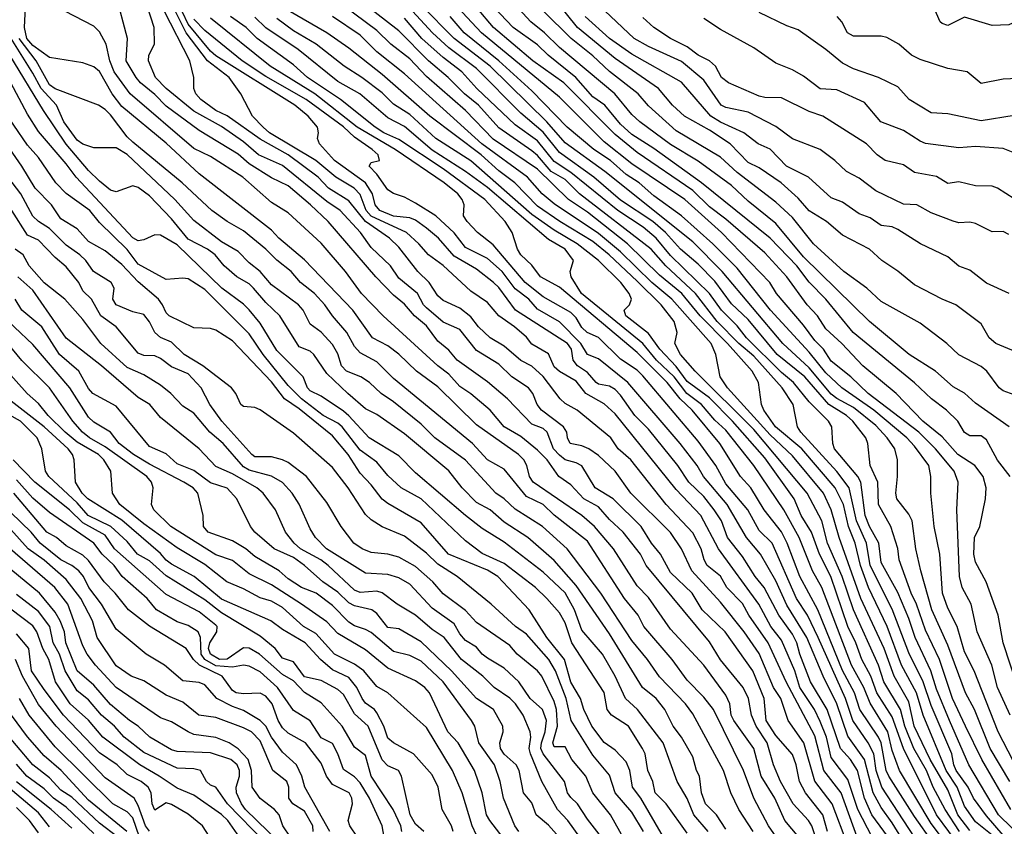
# Model space of a CAD drawing. Header units: metres. Extents: x -51132 to -49532, y -231222 to -229437.
# Tile 436 of 656: x -50240 to -50151, y -230591 to -230518. Entities that reach past the tile are written whole.
import ezdxf

# ---------------------------------------------------------------- set-up
doc = ezdxf.new("R2010")
doc.units = ezdxf.units.M
for name, color, linetype in [('CONTOUR_HALF', 8, 'Continuous'), ('CONTOUR_INDEX', 1, 'Continuous'), ('CONTOUR_INTER', 3, 'Continuous')]:
    doc.layers.add(name, color=color, linetype=linetype)

msp = doc.modelspace()

# ---------------------------------------------------------------- linework, layer by layer
at = {"layer": 'CONTOUR_HALF'}
for points, elevation in [([(-50152.58, -230591.587), (-50154.08, -230590.376), (-50155.08, -230588.976), (-50155.741, -230587.259), (-50156.716, -230585.759), (-50158.799, -230580.759), (-50159.403, -230578.759), (-50160.739, -230576.259), (-50162.043, -230572.759), (-50163.723, -230569.259), (-50164.447, -230567.259), (-50164.929, -230565.259), (-50165.516, -230563.759), (-50165.992, -230561.759), (-50166.719, -230560.259), (-50169.748, -230556.759), (-50172.112, -230554.759), (-50173.169, -230553.259), (-50173.381, -230552.759), (-50173.652, -230550.759), (-50174.233, -230549.759), (-50176.442, -230547.259), (-50178.92, -230544.759), (-50180.569, -230542.759), (-50182.58, -230541.1), (-50185.471, -230538.259), (-50189.08, -230535.43), (-50190.782, -230534.259), (-50193.58, -230531.543), (-50197.58, -230528.827), (-50200.066, -230526.259), (-50203.58, -230523.193), (-50205.08, -230521.593), (-50206.8, -230520.259), (-50208.08, -230519.041), (-50213.08, -230515.266)], 66.5), ([(-50170.012, -230591.759), (-50171.271, -230590.259), (-50172.167, -230588.259), (-50173.396, -230586.259), (-50174.054, -230583.759), (-50175.874, -230581.259), (-50176.117, -230580.759), (-50176.238, -230579.759), (-50176.58, -230578.969), (-50178.58, -230576.268), (-50181.58, -230573.018), (-50183.58, -230570.147), (-50184.58, -230569.121), (-50186.739, -230565.759), (-50188.447, -230563.759), (-50189.58, -230562.76), (-50193.984, -230559.759), (-50194.298, -230559.259), (-50194.534, -230558.259), (-50194.797, -230557.759), (-50195.298, -230557.259), (-50199.08, -230554.583), (-50202.58, -230551.163), (-50204.497, -230549.759), (-50206.08, -230548.217), (-50207.08, -230547.472), (-50208.461, -230546.759), (-50210.242, -230544.259), (-50214.58, -230539.718), (-50216.913, -230537.759), (-50217.58, -230537.025), (-50224.08, -230531.955), (-50227.08, -230529.202), (-50231.08, -230525.882), (-50231.948, -230524.759), (-50233.08, -230522.739), (-50233.58, -230522.306), (-50234.58, -230521.951), (-50237.58, -230521.468), (-50239.08, -230520.39), (-50239.62, -230519.759), (-50239.845, -230518.759), (-50239.72, -230516.259)], 59.5), ([(-50167.418, -230591.259), (-50167.856, -230589.759), (-50169.413, -230587.759), (-50169.941, -230586.759), (-50170.237, -230585.259), (-50170.58, -230584.314), (-50172.08, -230582.603), (-50172.944, -230581.259), (-50173.125, -230579.259), (-50174.17, -230576.759), (-50176.665, -230573.259), (-50178.714, -230571.259), (-50179.644, -230569.759), (-50181.58, -230567.9), (-50182.486, -230566.259), (-50183.291, -230565.259), (-50184.216, -230563.759), (-50186.755, -230561.259), (-50188.377, -230560.259), (-50189.58, -230558.284), (-50190.08, -230558.014), (-50191.08, -230557.746), (-50191.58, -230557.329), (-50192.124, -230556.759), (-50192.7, -230555.259), (-50193.08, -230554.926), (-50194.08, -230554.545), (-50196.285, -230552.259), (-50198.08, -230550.713), (-50200.827, -230548.759), (-50201.58, -230547.843), (-50202.58, -230547.045), (-50203.58, -230545.671), (-50204.658, -230544.759), (-50205.58, -230543.717), (-50206.58, -230542.891), (-50208.165, -230541.259), (-50212.458, -230536.259), (-50214.037, -230534.759), (-50216.08, -230533.029), (-50217.58, -230532.309), (-50219.58, -230531.06), (-50220.58, -230530.176), (-50224.08, -230528.039), (-50227.08, -230525.872), (-50228.08, -230524.812), (-50229.396, -230523.759), (-50229.762, -230523.259), (-50230.668, -230521.759), (-50230.548, -230519.759), (-50231.616, -230515.759)], 60.5), ([(-50161.58, -230592.244), (-50163.422, -230589.759), (-50164.092, -230588.259), (-50164.723, -230585.759), (-50165.341, -230584.759), (-50166.257, -230583.759), (-50167.46, -230580.259), (-50168.95, -230577.759), (-50169.912, -230575.259), (-50170.177, -230574.259), (-50170.58, -230573.45), (-50171.827, -230571.759), (-50173.145, -230569.259), (-50173.953, -230568.259), (-50175.08, -230566.45), (-50176.43, -230564.759), (-50176.99, -230563.259), (-50177.633, -230562.259), (-50178.58, -230561.061), (-50179.916, -230559.759), (-50180.914, -230558.259), (-50183.58, -230554.986), (-50184.794, -230553.759), (-50186.08, -230551.909), (-50186.58, -230551.405), (-50187.08, -230551.109), (-50188.08, -230550.921), (-50188.3, -230550.759), (-50189.08, -230549.871), (-50189.966, -230549.259), (-50190.373, -230548.759), (-50190.506, -230547.759), (-50190.866, -230547.259), (-50195.572, -230544.259), (-50197.08, -230542.215), (-50197.544, -230541.759), (-50199.08, -230540.562), (-50201.08, -230539.39), (-50202.514, -230537.759), (-50203.58, -230536.845), (-50204.58, -230536.141), (-50205.08, -230535.93), (-50206.58, -230535.786), (-50207.794, -230535.259), (-50208.22, -230534.759), (-50208.451, -230533.759), (-50209.08, -230532.761), (-50211.889, -230530.759), (-50213.241, -230529.259), (-50213.433, -230528.759), (-50213.323, -230528.259), (-50213.407, -230527.759), (-50214.251, -230526.759), (-50215.461, -230525.759), (-50222.58, -230521.322), (-50223.08, -230520.887), (-50225.08, -230518.476), (-50226.118, -230516.259)], 62.5), ([(-50150.951, -230580.759), (-50152.084, -230578.259), (-50152.607, -230576.259), (-50153.939, -230573.259), (-50154.474, -230570.759), (-50155.287, -230569.259), (-50155.518, -230568.259), (-50155.769, -230562.259), (-50155.652, -230559.759), (-50155.989, -230558.759), (-50157.697, -230556.759), (-50159.201, -230555.259), (-50163.752, -230551.759), (-50165.319, -230550.259), (-50167.08, -230548.855), (-50167.793, -230547.759), (-50168.58, -230546.984), (-50169.58, -230545.611), (-50172.019, -230542.759), (-50172.613, -230541.759), (-50176.979, -230537.259), (-50180.293, -230534.259), (-50185.08, -230531.052), (-50187.58, -230529.08), (-50191.58, -230525.056), (-50198.63, -230519.259), (-50202.08, -230515.508)], 69.5), ([(-50150.957, -230559.259), (-50152.08, -230557.764), (-50153.08, -230555.951), (-50153.58, -230555.579), (-50154.58, -230555.579), (-50155.08, -230555.285), (-50155.658, -230554.259), (-50156.679, -230553.259), (-50158.041, -230552.259), (-50159.58, -230550.796), (-50165.105, -230546.259), (-50167.58, -230543.245), (-50169.08, -230541.719), (-50170.184, -230540.259), (-50172.607, -230537.759), (-50178.781, -230532.759), (-50183.08, -230529.676), (-50185.08, -230528.421), (-50186.08, -230527.471), (-50187.503, -230525.759), (-50188.58, -230525.007), (-50190.107, -230523.259), (-50192.618, -230521.259), (-50193.58, -230520.314), (-50195.778, -230518.759), (-50198.131, -230516.259)], 70.5), ([(-50150.991, -230586.759), (-50152.756, -230583.759), (-50154.173, -230580.259), (-50154.976, -230578.759), (-50156.58, -230574.443), (-50158.028, -230571.259), (-50159.021, -230567.759), (-50159.447, -230565.759), (-50159.777, -230563.259), (-50160.08, -230562.641), (-50161.172, -230561.259), (-50161.267, -230560.759), (-50161.1, -230559.259), (-50161.097, -230557.759), (-50161.363, -230556.759), (-50162.051, -230555.759), (-50163.08, -230554.665), (-50165.08, -230553.019), (-50166.58, -230552.222), (-50167.08, -230551.828), (-50169.08, -230549.453), (-50171.464, -230547.259), (-50176.922, -230540.759), (-50179.58, -230538.089), (-50187.513, -230531.759), (-50191.08, -230529.174), (-50192.726, -230527.259), (-50197.845, -230522.259), (-50201.107, -230519.759), (-50204.08, -230516.751)], 68.5), ([(-50149.58, -230517.834), (-50151.08, -230518.528), (-50152.58, -230518.589), (-50155.08, -230517.834), (-50156.58, -230518.58), (-50157.08, -230518.419), (-50157.275, -230518.259), (-50157.919, -230516.759)], 75.5), ([(-50164.736, -230591.759), (-50166.201, -230587.759), (-50167.758, -230585.759), (-50168.58, -230582.645), (-50171.143, -230577.759), (-50172.775, -230574.259), (-50174.528, -230571.759), (-50175.08, -230570.705), (-50176.496, -230569.259), (-50177.08, -230568.239), (-50178.291, -230567.259), (-50178.554, -230566.759), (-50178.803, -230565.759), (-50179.58, -230564.32), (-50181.981, -230561.759), (-50185.169, -230557.759), (-50186.298, -230556.759), (-50186.962, -230555.759), (-50190.011, -230553.259), (-50191.08, -230552.653), (-50191.531, -230552.259), (-50193.08, -230550.24), (-50194.08, -230549.311), (-50195.08, -230548.794), (-50196.58, -230547.51), (-50197.845, -230546.759), (-50198.893, -230545.759), (-50199.58, -230544.841), (-50200.58, -230544.073), (-50202.08, -230543.368), (-50202.58, -230542.969), (-50203.363, -230541.759), (-50204.371, -230540.759), (-50206.08, -230538.572), (-50206.94, -230537.759), (-50209.08, -230536.246), (-50210.58, -230534.401), (-50212.441, -230533.259), (-50213.366, -230532.259), (-50216.08, -230530.26), (-50218.58, -230528.846), (-50221.58, -230526.725), (-50222.58, -230526.234), (-50223.95, -230525.259), (-50224.387, -230524.759), (-50224.586, -230524.259), (-50224.566, -230523.259), (-50224.926, -230521.759), (-50227.263, -230517.259)], 61.5), ([(-50159.58, -230591.767), (-50162.518, -230587.259), (-50163.038, -230585.759), (-50163.242, -230584.259), (-50163.771, -230583.259), (-50165.151, -230581.259), (-50165.799, -230579.259), (-50168.268, -230573.759), (-50169.24, -230571.759), (-50170.234, -230570.259), (-50172.402, -230565.259), (-50173.58, -230564.128), (-50174.607, -230562.259), (-50176.58, -230559.918), (-50177.482, -230558.259), (-50179.08, -230556.056), (-50184.08, -230550.181), (-50184.58, -230549.66), (-50186.08, -230548.666), (-50188.08, -230546.71), (-50189.094, -230546.259), (-50189.58, -230545.817), (-50190.08, -230544.944), (-50190.58, -230544.468), (-50193.08, -230543.035), (-50194.679, -230541.759), (-50197.58, -230538.359), (-50198.99, -230537.259), (-50199.935, -230536.259), (-50200.245, -230535.759), (-50200.193, -230534.759), (-50200.363, -230534.259), (-50200.768, -230533.759), (-50202, -230532.759), (-50206.402, -230529.759), (-50209.829, -230527.759), (-50213.674, -230524.759), (-50217.703, -230522.259), (-50223.08, -230517.924)], 63.5), ([(-50156.4, -230592.759), (-50158.08, -230590.547), (-50160.917, -230585.759), (-50161.58, -230583.95), (-50161.985, -230582.259), (-50163.58, -230579.693), (-50164.155, -230578.259), (-50165.252, -230576.259), (-50167.947, -230569.259), (-50168.784, -230567.759), (-50169.971, -230564.759), (-50171.365, -230562.259), (-50174.08, -230558.252), (-50176.58, -230555.069), (-50177.58, -230554.161), (-50178.8, -230552.759), (-50180.105, -230551.759), (-50181.25, -230550.259), (-50182.838, -230548.759), (-50184.08, -230547.252), (-50189.616, -230542.759), (-50190.554, -230541.259), (-50190.639, -230540.759), (-50190.321, -230539.759), (-50191.09, -230538.759), (-50192.58, -230537.875), (-50198.08, -230533.186), (-50200.08, -230531.736), (-50203.08, -230529.813), (-50205.58, -230527.677), (-50207.08, -230526.921), (-50209.601, -230524.759), (-50211.58, -230523.635), (-50215.164, -230520.759), (-50218.08, -230518.792), (-50219.08, -230517.847)], 64.5), ([(-50155.517, -230591.259), (-50156.825, -230589.259), (-50157.88, -230587.259), (-50158.508, -230585.759), (-50159.633, -230583.759), (-50160.464, -230581.759), (-50160.833, -230580.259), (-50162.339, -230577.759), (-50162.818, -230576.259), (-50165.081, -230571.259), (-50166.093, -230568.259), (-50167.436, -230565.259), (-50167.929, -230563.259), (-50169.243, -230560.759), (-50174.08, -230554.996), (-50179.359, -230549.759), (-50180.672, -230548.259), (-50181.203, -230547.259), (-50180.975, -230546.259), (-50181.262, -230545.259), (-50182.431, -230543.759), (-50184.58, -230541.644), (-50187.116, -230539.259), (-50188.58, -230538.068), (-50191.563, -230536.259), (-50193.58, -230534.873), (-50195.611, -230532.759), (-50197.08, -230531.679), (-50198.674, -230530.259), (-50203.303, -230526.759), (-50207.58, -230523.01), (-50210.58, -230520.624), (-50212.58, -230519.236), (-50216.08, -230517.24)], 65.5), ([(-50149.58, -230592.143), (-50152, -230589.759), (-50154.665, -230585.259), (-50156.435, -230581.259), (-50157.58, -230578.412), (-50158.109, -230576.759), (-50159.519, -230573.759), (-50160.08, -230572.045), (-50161.08, -230569.716), (-50162.58, -230567.015), (-50162.802, -230565.259), (-50163.635, -230563.759), (-50164.025, -230562.759), (-50164.407, -230559.759), (-50164.686, -230559.259), (-50166.789, -230556.759), (-50166.953, -230556.259), (-50167.028, -230554.759), (-50167.328, -230554.259), (-50169.08, -230552.505), (-50170.495, -230550.759), (-50171.58, -230549.88), (-50174.731, -230546.759), (-50175.58, -230545.672), (-50176.99, -230544.259), (-50178.067, -230542.759), (-50181.58, -230539.328), (-50182.888, -230537.759), (-50184.05, -230536.759), (-50186.333, -230535.259), (-50190.58, -230531.829), (-50192.08, -230530.836), (-50193.58, -230528.997), (-50195.58, -230527.55), (-50199.036, -230524.259), (-50200.394, -230522.759), (-50202.08, -230521.475), (-50204.008, -230519.759), (-50205.58, -230517.924)], 67.5), ([(-50150.58, -230551.895), (-50151.58, -230551.522), (-50151.949, -230551.259), (-50153.043, -230549.759), (-50153.58, -230549.324), (-50155.58, -230548.274), (-50156.671, -230547.259), (-50159.08, -230545.414), (-50162.58, -230543.479), (-50163.891, -230542.259), (-50165.952, -230540.759), (-50168.69, -230538.259), (-50170.58, -230535.9), (-50172.08, -230534.508), (-50175.58, -230531.852), (-50177.08, -230530.455), (-50181.08, -230528.092), (-50183.58, -230525.819), (-50184.502, -230524.759), (-50187.08, -230522.746), (-50188.58, -230521.32), (-50190.538, -230519.759), (-50193.053, -230517.259)], 71.5), ([(-50151.053, -230542.759), (-50153.08, -230541.831), (-50154.58, -230540.635), (-50155.58, -230540.27), (-50156.58, -230539.449), (-50159.025, -230538.259), (-50161.08, -230536.984), (-50161.58, -230536.733), (-50162.58, -230536.619), (-50163.58, -230535.933), (-50164.58, -230535.576), (-50166.08, -230534.499), (-50167.08, -230534.112), (-50169.128, -230532.259), (-50171.123, -230531.259), (-50172.58, -230529.725), (-50173.669, -230529.259), (-50174.98, -230528.259), (-50177.08, -230527.313), (-50177.948, -230526.759), (-50180.58, -230523.701), (-50185.08, -230521.179), (-50187.074, -230519.759), (-50189.27, -230517.759)], 72.5), ([(-50150.58, -230534.217), (-50152.089, -230533.259), (-50152.58, -230533.082), (-50154.08, -230533.029), (-50155.58, -230532.693), (-50156.58, -230532.819), (-50157.58, -230532.188), (-50159.58, -230531.827), (-50160.58, -230531.162), (-50162.226, -230530.759), (-50162.959, -230530.259), (-50163.901, -230529.259), (-50167.859, -230526.759), (-50169.08, -230526.327), (-50171.58, -230525.112), (-50173.08, -230525.084), (-50173.58, -230524.956), (-50176.338, -230523.759), (-50176.992, -230523.259), (-50177.535, -230522.259), (-50178.074, -230521.759), (-50179.08, -230521.258), (-50180.08, -230520.496), (-50181.58, -230519.759), (-50183.093, -230518.759), (-50184.08, -230517.871)], 73.5), ([(-50150.58, -230526.7), (-50153.58, -230527.175), (-50156.58, -230526.539), (-50158.08, -230526.457), (-50160.063, -230525.259), (-50161.08, -230524.117), (-50162.82, -230523.259), (-50165.08, -230522.493), (-50166.08, -230521.985), (-50167.58, -230520.746), (-50170.08, -230518.971), (-50171.08, -230518.613), (-50173.58, -230517.407)], 74.5), ([(-50174.124, -230591.259), (-50175.408, -230589.259), (-50176.134, -230587.759), (-50176.789, -230585.759), (-50179.58, -230580.633), (-50180.241, -230579.759), (-50182.58, -230577.318), (-50183.647, -230575.759), (-50185.08, -230574.034), (-50187.861, -230569.759), (-50190.896, -230565.759), (-50193.122, -230563.759), (-50195.58, -230562.193), (-50196.581, -230561.259), (-50197.346, -230560.759), (-50200.08, -230557.768), (-50202.84, -230555.759), (-50204.08, -230554.534), (-50206.58, -230552.505), (-50207.681, -230551.759), (-50208.73, -230550.759), (-50209.514, -230550.259), (-50210.8, -230549.759), (-50211.262, -230549.259), (-50211.58, -230548.185), (-50212.08, -230547.345), (-50213.08, -230546.225), (-50214.08, -230545.518), (-50214.703, -230544.259), (-50215.123, -230543.759), (-50217.58, -230541.964), (-50218.58, -230540.758), (-50219.58, -230539.993), (-50220.58, -230538.948), (-50222.08, -230538.104), (-50224.58, -230536.158), (-50226.296, -230534.259), (-50230.58, -230530.227), (-50231.58, -230529.613), (-50233.58, -230529.625), (-50234.58, -230529.27), (-50235.08, -230528.93), (-50236.287, -230527.259), (-50236.968, -230525.759), (-50238.338, -230524.259), (-50239.08, -230522.87), (-50241.05, -230519.759)], 58.5), ([(-50178.177, -230591.259), (-50179.488, -230589.759), (-50180.08, -230588.294), (-50180.973, -230586.759), (-50182.23, -230583.259), (-50184.566, -230580.259), (-50185.653, -230579.259), (-50186.583, -230577.259), (-50187.724, -230575.259), (-50189.58, -230573.091), (-50190.232, -230571.259), (-50191.08, -230569.732), (-50193.08, -230567.875), (-50196.58, -230565.163), (-50198.58, -230563.936), (-50200.08, -230562.751), (-50204.58, -230558.932), (-50206.08, -230557.39), (-50208.775, -230555.759), (-50210.58, -230553.769), (-50211.08, -230553.369), (-50213.08, -230552.001), (-50214.08, -230551.528), (-50214.319, -230551.259), (-50214.722, -230550.259), (-50217.08, -230547.884), (-50218.58, -230545.436), (-50219.58, -230544.226), (-50220.08, -230543.708), (-50222.044, -230542.259), (-50226.08, -230538.359), (-50227.58, -230537.486), (-50228.08, -230537.446), (-50229.08, -230537.907), (-50229.58, -230538.001), (-50230.08, -230537.722), (-50235.197, -230532.259), (-50236.08, -230531.059), (-50238.58, -230528.148), (-50239.58, -230526.574), (-50241.08, -230523.759)], 57.5), ([(-50182.202, -230591.759), (-50184.264, -230588.259), (-50185.005, -230587.259), (-50185.251, -230585.759), (-50185.58, -230584.967), (-50186.58, -230583.913), (-50187.58, -230583.239), (-50188.675, -230581.759), (-50189.411, -230580.259), (-50189.701, -230579.259), (-50190.58, -230577.791), (-50191.142, -230575.759), (-50192.725, -230573.759), (-50194.336, -230571.259), (-50197.153, -230568.259), (-50198.08, -230567.683), (-50201.619, -230566.259), (-50204.08, -230563.416), (-50207.08, -230561.688), (-50207.58, -230561.284), (-50208.58, -230559.989), (-50209.58, -230558.963), (-50210.642, -230557.259), (-50212.08, -230555.57), (-50215.08, -230553.133), (-50216.394, -230552.259), (-50217.58, -230550.725), (-50221.08, -230547.002), (-50222.58, -230546.048), (-50223.08, -230545.908), (-50224.58, -230545.838), (-50226.796, -230544.759), (-50227.08, -230544.495), (-50227.388, -230543.759), (-50227.755, -230543.259), (-50229.58, -230541.71), (-50231.08, -230540.137), (-50232.58, -230538.888), (-50234.08, -230538.06), (-50235.08, -230536.909), (-50236.58, -230536.01), (-50237.423, -230534.759), (-50238.883, -230533.259), (-50240.073, -230531.259), (-50242.08, -230528.447)], 56.5), ([(-50185.297, -230592.759), (-50186.98, -230589.759), (-50188.58, -230587.765), (-50189.231, -230586.259), (-50190.477, -230584.759), (-50191.08, -230583.608), (-50192.08, -230583.633), (-50192.209, -230583.259), (-50191.784, -230581.759), (-50191.859, -230580.259), (-50192.08, -230579.534), (-50193.173, -230577.259), (-50193.58, -230576.775), (-50195.423, -230575.259), (-50196.08, -230574.49), (-50199.08, -230572.423), (-50200.08, -230571.322), (-50202.08, -230569.825), (-50203.018, -230568.759), (-50204.58, -230567.349), (-50206.08, -230566.52), (-50207.08, -230566.252), (-50208.58, -230566.089), (-50209.382, -230565.759), (-50210.146, -230565.259), (-50211.29, -230563.759), (-50212.58, -230561.591), (-50214.419, -230559.259), (-50216.08, -230557.994), (-50216.58, -230557.744), (-50217.58, -230557.477), (-50219.08, -230557.479), (-50219.336, -230557.259), (-50222.046, -230554.259), (-50223.116, -230552.759), (-50223.923, -230551.259), (-50225.08, -230549.984), (-50226.58, -230549.37), (-50227.58, -230548.601), (-50228.08, -230548.373), (-50229.08, -230548.325), (-50229.58, -230548.137), (-50231.58, -230545.74), (-50232.949, -230544.759), (-50233.801, -230543.259), (-50234.58, -230542.521), (-50234.938, -230541.759), (-50236.08, -230540.338), (-50237.08, -230539.493), (-50238.58, -230537.937), (-50239.58, -230537.479), (-50240.999, -230535.259)], 55.5), ([(-50188.674, -230593.259), (-50190.857, -230590.259), (-50191.777, -230589.259), (-50193.194, -230586.759), (-50194.213, -230584.259), (-50194.317, -230583.759), (-50194.168, -230582.759), (-50194.226, -230582.259), (-50194.881, -230580.759), (-50195.574, -230579.759), (-50196.08, -230579.226), (-50197.472, -230578.259), (-50198.519, -230577.259), (-50200.421, -230575.759), (-50201.995, -230573.759), (-50203.08, -230573.029), (-50204.58, -230571.752), (-50206.23, -230570.759), (-50207.58, -230569.742), (-50208.08, -230569.578), (-50209.58, -230569.717), (-50210.08, -230569.486), (-50212.461, -230567.259), (-50213.134, -230566.759), (-50214.959, -230565.759), (-50215.525, -230565.259), (-50216.298, -230564.259), (-50217.214, -230562.259), (-50218.315, -230560.759), (-50218.905, -230560.259), (-50221.08, -230559.018), (-50222.58, -230558.339), (-50224.08, -230556.746), (-50227.58, -230553.929), (-50228.555, -230552.759), (-50229.58, -230552.135), (-50232.909, -230549.259), (-50236.08, -230546.77), (-50239.08, -230542.445), (-50240.453, -230541.259)], 54.5), ([(-50195.265, -230591.259), (-50195.617, -230590.759), (-50196.645, -230588.259), (-50196.937, -230586.759), (-50197.462, -230585.259), (-50198.868, -230583.259), (-50199.227, -230581.759), (-50199.517, -230581.259), (-50202.08, -230577.761), (-50204.08, -230575.886), (-50205.08, -230575.387), (-50206.58, -230575.028), (-50208.58, -230573.324), (-50209.08, -230573.031), (-50210.08, -230572.714), (-50210.58, -230572.39), (-50212.08, -230570.868), (-50213.549, -230569.759), (-50214.863, -230569.259), (-50216.08, -230568.49), (-50216.873, -230567.759), (-50219.08, -230566.467), (-50219.87, -230565.759), (-50221.08, -230565.038), (-50223.294, -230564.259), (-50223.715, -230563.759), (-50223.738, -230562.759), (-50224.206, -230560.759), (-50224.647, -230560.259), (-50225.464, -230559.759), (-50228.58, -230558.151), (-50230.02, -230557.259), (-50231.3, -230556.259), (-50232.094, -230555.259), (-50233.58, -230554.35), (-50234.08, -230553.902), (-50235.745, -230551.259), (-50239.08, -230547.356), (-50244.08, -230542.644)], 53.5), ([(-50198.29, -230593.259), (-50199.466, -230590.759), (-50200.362, -230587.759), (-50201.24, -230585.759), (-50203.58, -230581.888), (-50207.08, -230578.748), (-50208.08, -230578.168), (-50209.252, -230576.759), (-50210.08, -230576.172), (-50211.891, -230575.259), (-50213.58, -230573.397), (-50214.687, -230572.759), (-50216.58, -230571.062), (-50217.58, -230570.484), (-50218.58, -230570.193), (-50220.08, -230569.384), (-50221.586, -230568.759), (-50223.58, -230567.169), (-50226.08, -230565.69), (-50229.08, -230563.508), (-50231.241, -230561.759), (-50231.912, -230560.759), (-50232.059, -230558.759), (-50232.685, -230557.759), (-50233.185, -230557.259), (-50235.08, -230556.143), (-50236.186, -230555.259), (-50237.721, -230553.759), (-50238.58, -230552.68), (-50239.59, -230551.759), (-50241.823, -230549.259)], 52.5), ([(-50203.839, -230591.259), (-50204.58, -230590.593), (-50205.067, -230589.759), (-50205.85, -230586.259), (-50206.118, -230585.759), (-50207.08, -230585.333), (-50207.58, -230584.792), (-50208.857, -230581.759), (-50210.08, -230580.642), (-50211.08, -230578.905), (-50211.58, -230578.468), (-50213.08, -230577.649), (-50214.58, -230577.302), (-50215.58, -230575.947), (-50216.58, -230575.629), (-50217.224, -230574.759), (-50218.58, -230573.653), (-50222.08, -230571.529), (-50223.58, -230570.367), (-50227.08, -230568.204), (-50228.58, -230566.839), (-50229.657, -230566.259), (-50230.58, -230565.104), (-50232.044, -230563.759), (-50234.101, -230562.759), (-50235.08, -230561.628), (-50237.663, -230559.259), (-50237.952, -230558.759), (-50238.296, -230556.759), (-50238.699, -230555.759), (-50240.216, -230554.259), (-50241.977, -230553.259)], 51.5), ([(-50207.419, -230591.759), (-50207.58, -230590.736), (-50208.745, -230588.259), (-50209.58, -230586.877), (-50210.08, -230586.313), (-50211.08, -230585.681), (-50211.58, -230584.242), (-50212.08, -230583.308), (-50213.08, -230582.814), (-50214.08, -230581.293), (-50215.58, -230580.336), (-50217.013, -230578.259), (-50218.58, -230576.86), (-50219.58, -230576.342), (-50220.08, -230576.268), (-50221.08, -230576.435), (-50222.58, -230576.334), (-50223.575, -230575.759), (-50223.899, -230575.259), (-50223.986, -230573.759), (-50224.195, -230573.259), (-50225.08, -230572.679), (-50226.08, -230572.367), (-50227.952, -230571.259), (-50228.77, -230570.259), (-50231.025, -230568.259), (-50231.748, -230567.259), (-50232.845, -230566.259), (-50233.587, -230565.259), (-50237.58, -230562.49), (-50239.08, -230561.193), (-50240.58, -230559.546)], 50.5), ([(-50212.316, -230591.259), (-50214.55, -230587.259), (-50214.835, -230586.259), (-50215.322, -230585.259), (-50216.58, -230584.089), (-50217.565, -230582.759), (-50218.091, -230581.759), (-50218.58, -230581.248), (-50220.08, -230580.36), (-50221.08, -230579.996), (-50222.502, -230579.259), (-50223.58, -230578.043), (-50224.08, -230577.814), (-50225.58, -230577.657), (-50227.226, -230576.259), (-50228.865, -230575.259), (-50231.58, -230573.01), (-50232.912, -230570.759), (-50234.041, -230569.259), (-50234.51, -230568.259), (-50234.952, -230567.759), (-50235.58, -230567.271), (-50236.58, -230566.756), (-50238.441, -230565.259), (-50239.255, -230564.259), (-50241.08, -230562.491)], 49.5), ([(-50215.855, -230591.759), (-50216.535, -230590.759), (-50216.867, -230589.759), (-50217.293, -230589.259), (-50218.58, -230588.286), (-50219.319, -230587.259), (-50219.364, -230585.759), (-50219.687, -230584.759), (-50220.58, -230583.807), (-50221.385, -230583.259), (-50222.58, -230582.791), (-50224.58, -230582.515), (-50225.08, -230582.285), (-50226.58, -230581.358), (-50227.58, -230581.017), (-50231.58, -230578.268), (-50233.443, -230576.259), (-50234.203, -230575.259), (-50234.58, -230574.526), (-50235.932, -230570.759), (-50237.118, -230569.259), (-50241.58, -230565.392)], 48.5), ([(-50218.129, -230592.259), (-50221.536, -230588.759), (-50222.58, -230587.254), (-50223.08, -230587.076), (-50223.416, -230586.759), (-50223.967, -230585.759), (-50224.58, -230585.606), (-50226.08, -230585.561), (-50229.08, -230584.12), (-50230.862, -230582.759), (-50231.74, -230581.759), (-50232.902, -230580.759), (-50234.08, -230579.391), (-50235.08, -230578.585), (-50236.178, -230576.759), (-50236.699, -230575.259), (-50237.254, -230574.259), (-50237.567, -230572.759), (-50238.58, -230571.417), (-50240.58, -230569.896)], 47.5), ([(-50220.08, -230596.479), (-50223.796, -230590.759), (-50225.08, -230589.706), (-50226.58, -230588.817), (-50227.08, -230588.681), (-50228.08, -230589.327), (-50228.329, -230588.759), (-50228.433, -230587.759), (-50228.703, -230587.259), (-50229.332, -230586.759), (-50230.58, -230586.11), (-50231.488, -230585.259), (-50233.08, -230584.158), (-50236.313, -230580.759), (-50238.08, -230578.464), (-50239.207, -230576.759), (-50239.467, -230574.759), (-50240.58, -230573.431)], 46.5), ([(-50229.476, -230591.759), (-50230.08, -230590.032), (-50230.58, -230589.481), (-50231.88, -230588.759), (-50237.08, -230583.635), (-50239.43, -230580.759), (-50240.305, -230579.259)], 45.5), ([(-50231.424, -230591.759), (-50233.08, -230590.511), (-50235.58, -230588.146), (-50236.58, -230587.516), (-50237.58, -230586.411), (-50239.094, -230585.259), (-50242.033, -230581.759)], 44.5), ([(-50235.58, -230590.943), (-50237.425, -230589.259), (-50240.58, -230586.766)], 43.5), ([(-50238.58, -230591.373), (-50239.402, -230590.259), (-50240.58, -230589.104)], 42.5)]:
    msp.add_lwpolyline(points, dxfattribs=dict(at, elevation=elevation))
at = {"layer": 'CONTOUR_INDEX'}
for points, elevation in [([(-50150.266, -230578.259), (-50151.58, -230574.259), (-50152.026, -230571.759), (-50153.114, -230568.759), (-50154.08, -230566.964), (-50154.236, -230566.259), (-50154.16, -230564.759), (-50153.679, -230563.759), (-50153.176, -230561.259), (-50153.122, -230560.259), (-50153.387, -230559.259), (-50154.139, -230558.259), (-50155.681, -230557.259), (-50157.08, -230555.686), (-50158.841, -230554.259), (-50161.221, -230551.759), (-50164.238, -230549.259), (-50166.118, -230547.259), (-50167.58, -230545.932), (-50168.335, -230544.759), (-50169.263, -230543.759), (-50171.08, -230541.234), (-50173.08, -230539.096), (-50176.58, -230536.051), (-50178.08, -230534.942), (-50179.58, -230533.448), (-50184.58, -230530.039), (-50186.58, -230528.404), (-50191.196, -230523.759), (-50193.988, -230521.759), (-50197.555, -230518.759), (-50200.485, -230515.259)], 70), ([(-50168.178, -230592.759), (-50168.829, -230590.759), (-50169.145, -230590.259), (-50170.511, -230588.759), (-50171.656, -230586.759), (-50172.282, -230585.259), (-50172.875, -230583.259), (-50173.852, -230581.759), (-50174.266, -230580.759), (-50174.558, -230579.259), (-50175.045, -230578.259), (-50177.08, -230575.791), (-50178.08, -230574.16), (-50183.765, -230567.259), (-50184.287, -230566.259), (-50185.853, -230564.259), (-50187.08, -230563.139), (-50188.08, -230561.997), (-50189.409, -230561.259), (-50190.58, -230560.009), (-50191.657, -230559.259), (-50192.712, -230557.759), (-50193.58, -230556.873), (-50195.08, -230555.637), (-50196.588, -230554.759), (-50197.835, -230553.259), (-50199.58, -230551.801), (-50200.58, -230551.126), (-50201.58, -230550.025), (-50202.581, -230549.259), (-50207.494, -230544.759), (-50209.462, -230542.759), (-50210.885, -230540.759), (-50213.08, -230538.223), (-50216.08, -230535.484), (-50217.58, -230534.557), (-50220.165, -230532.259), (-50223.08, -230530.389), (-50224.58, -230529.678), (-50230.327, -230524.759), (-50231.749, -230522.759), (-50232.135, -230521.759), (-50232.475, -230520.259), (-50233.08, -230519.158), (-50233.58, -230518.637), (-50237.08, -230516.856)], 60), ([(-50155.37, -230592.759), (-50157.603, -230589.759), (-50160.58, -230583.759), (-50161.58, -230580.91), (-50162.989, -230578.759), (-50163.527, -230577.259), (-50164.322, -230575.759), (-50164.86, -230574.259), (-50165.58, -230572.762), (-50167.112, -230568.259), (-50168.143, -230566.259), (-50168.876, -230564.259), (-50169.806, -230562.759), (-50170.425, -230561.259), (-50173.08, -230557.572), (-50175.992, -230554.259), (-50178.08, -230552.16), (-50180.08, -230550.678), (-50181.08, -230549.329), (-50182.55, -230547.759), (-50183.58, -230546.348), (-50185.624, -230544.759), (-50185.748, -230544.259), (-50185.285, -230543.759), (-50185.093, -230543.259), (-50185.309, -230542.759), (-50186.07, -230541.759), (-50188.083, -230539.759), (-50189.995, -230538.259), (-50192.08, -230537.037), (-50194.08, -230535.615), (-50199.58, -230530.789), (-50202.753, -230528.759), (-50205.08, -230526.621), (-50206.58, -230525.684), (-50207.58, -230524.642), (-50209.418, -230523.259), (-50211.014, -230522.259), (-50213.534, -230520.259), (-50215.58, -230519.07), (-50217.08, -230517.948)], 65), ([(-50149.58, -230523.344), (-50151.58, -230523.422), (-50153.58, -230523.814), (-50154.822, -230522.759), (-50156.58, -230522.456), (-50159.08, -230521.663), (-50159.852, -230521.259), (-50160.999, -230520.259), (-50162.08, -230519.657), (-50162.58, -230519.544), (-50165.08, -230519.551), (-50165.617, -230519.259), (-50166.121, -230518.259), (-50166.549, -230517.759)], 75), ([(-50187.798, -230591.759), (-50189.08, -230590.133), (-50189.964, -230588.759), (-50190.58, -230588.201), (-50190.864, -230587.759), (-50191.14, -230586.759), (-50193.08, -230584.243), (-50193.272, -230583.759), (-50193.229, -230583.259), (-50192.886, -230582.259), (-50192.758, -230581.259), (-50193.122, -230580.259), (-50194.238, -230579.259), (-50195.251, -230577.759), (-50196.58, -230576.526), (-50198.08, -230575.616), (-50198.571, -230575.259), (-50199.08, -230574.631), (-50200.08, -230574.04), (-50200.58, -230573.444), (-50201.08, -230572.54), (-50203.08, -230571.133), (-50205.08, -230568.963), (-50206.08, -230568.378), (-50207.08, -230568.075), (-50209.08, -230567.974), (-50212.599, -230565.759), (-50213.603, -230564.759), (-50214.08, -230563.966), (-50215.08, -230561.741), (-50215.694, -230560.759), (-50216.58, -230559.794), (-50217.58, -230559.212), (-50219.58, -230558.682), (-50220.08, -230558.389), (-50221.934, -230556.259), (-50223.134, -230555.259), (-50224.58, -230553.542), (-50225.58, -230552.893), (-50226.655, -230551.759), (-50227.58, -230551.019), (-50229.08, -230550.067), (-50230.58, -230549.408), (-50232.973, -230547.259), (-50234.58, -230545.093), (-50236.218, -230543.259), (-50238.08, -230541.786), (-50239.42, -230540.259), (-50239.957, -230539.259), (-50240.681, -230538.759)], 55), ([(-50209.825, -230591.759), (-50210.489, -230590.759), (-50210.646, -230590.259), (-50210.269, -230588.759), (-50210.335, -230588.259), (-50210.571, -230587.759), (-50212.08, -230587.013), (-50212.599, -230586.259), (-50213.08, -230585.093), (-50214.493, -230583.259), (-50216.08, -230582.396), (-50216.58, -230581.905), (-50216.969, -230581.259), (-50217.5, -230579.759), (-50218.08, -230579.044), (-50218.58, -230578.788), (-50220.08, -230578.854), (-50220.745, -230578.759), (-50221.08, -230578.53), (-50222.008, -230577.259), (-50224.071, -230576.259), (-50224.604, -230575.759), (-50225.262, -230574.759), (-50228.58, -230572.75), (-50230.454, -230571.259), (-50231.661, -230569.759), (-50232.674, -230568.759), (-50234.08, -230566.83), (-50234.58, -230566.341), (-50236.08, -230565.501), (-50236.962, -230564.759), (-50237.818, -230564.259), (-50240.81, -230560.759)], 50), ([(-50230.629, -230591.259), (-50234.08, -230588.417), (-50236.523, -230585.759), (-50238.08, -230584.43), (-50239.58, -230582.733), (-50241.003, -230580.759)], 45)]:
    msp.add_lwpolyline(points, dxfattribs=dict(at, elevation=elevation))
at = {"layer": 'CONTOUR_INTER'}
for points, elevation in [([(-50150.08, -230548.156), (-50152.25, -230547.259), (-50152.835, -230546.759), (-50153.58, -230545.489), (-50155.865, -230543.759), (-50157.08, -230543.274), (-50159.58, -230541.959), (-50161.08, -230540.735), (-50162.536, -230539.759), (-50163.643, -230538.759), (-50166.08, -230537.479), (-50167.52, -230536.259), (-50169.08, -230535.284), (-50170.08, -230534.166), (-50171.596, -230532.759), (-50173.58, -230531.433), (-50174.58, -230530.928), (-50176.201, -230529.259), (-50178.08, -230528.019), (-50180.312, -230526.759), (-50181.397, -230525.759), (-50182.669, -230524.259), (-50186.58, -230521.567), (-50189.97, -230518.759), (-50193.08, -230514.9)], 72), ([(-50165.58, -230592.496), (-50167.015, -230588.759), (-50168.58, -230586.707), (-50169.561, -230583.259), (-50170.973, -230581.259), (-50171.626, -230579.259), (-50172.282, -230578.259), (-50173.58, -230575.211), (-50174.928, -230573.259), (-50177.08, -230570.575), (-50179.665, -230567.759), (-50180.577, -230565.759), (-50181.58, -230564.312), (-50185.156, -230560.759), (-50186.578, -230558.759), (-50188.08, -230557.352), (-50188.956, -230556.759), (-50189.58, -230556.48), (-50190.647, -230556.259), (-50190.881, -230555.759), (-50190.942, -230555.259), (-50191.236, -230554.759), (-50193.225, -230553.259), (-50193.6, -230552.759), (-50193.996, -230551.759), (-50194.396, -230551.259), (-50195.888, -230550.259), (-50197.08, -230549.121), (-50199.08, -230547.875), (-50200.58, -230545.986), (-50202.08, -230545.338), (-50203.58, -230544.035), (-50203.863, -230543.759), (-50204.397, -230542.759), (-50206.08, -230541.368), (-50206.829, -230540.259), (-50208.58, -230538.602), (-50209.553, -230537.259), (-50211.361, -230535.259), (-50212.58, -230534.445), (-50216.58, -230531.206), (-50218.742, -230530.259), (-50220.08, -230529.077), (-50222.08, -230527.684), (-50224.58, -230526.32), (-50227.065, -230524.259), (-50228.027, -230523.259), (-50228.676, -230521.759), (-50228.641, -230521.259), (-50228.131, -230520.259), (-50228.161, -230518.759), (-50229.101, -230515.759)], 61), ([(-50151.58, -230591.601), (-50153.08, -230589.834), (-50154.245, -230588.259), (-50154.739, -230587.259), (-50155.806, -230585.759), (-50156.028, -230585.259), (-50156.207, -230584.259), (-50158.08, -230579.902), (-50158.805, -230577.759), (-50160.08, -230575.159), (-50161.58, -230571.222), (-50163.58, -230567.26), (-50163.909, -230565.259), (-50164.804, -230563.259), (-50165.47, -230560.259), (-50166.58, -230558.8), (-50169.817, -230555.259), (-50170.123, -230554.759), (-50170.52, -230552.759), (-50171.527, -230551.259), (-50174.08, -230548.398), (-50175.408, -230547.259), (-50177.386, -230545.259), (-50179.336, -230542.759), (-50182.001, -230540.259), (-50183.316, -230538.759), (-50189.779, -230533.759), (-50191.08, -230532.479), (-50192.338, -230531.759), (-50193.58, -230530.298), (-50194.08, -230529.885), (-50197.08, -230527.8), (-50198.889, -230525.759), (-50200.149, -230524.759), (-50201.632, -230523.259), (-50203.417, -230521.759), (-50206.08, -230519.06), (-50210.08, -230515.942)], 67), ([(-50151.034, -230554.759), (-50154.08, -230552.624), (-50155.08, -230551.746), (-50156.08, -230551.159), (-50157.684, -230549.759), (-50160.052, -230548.259), (-50163.644, -230545.259), (-50169.58, -230539.44), (-50172.08, -230536.446), (-50174.58, -230534.436), (-50176.08, -230533.023), (-50179.08, -230530.815), (-50181.58, -230529.305), (-50184.336, -230527.259), (-50185.08, -230526.598), (-50186.617, -230524.759), (-50191.58, -230520.579), (-50192.937, -230519.259), (-50194.177, -230518.259), (-50195.974, -230516.259)], 71), ([(-50163.397, -230591.759), (-50164.677, -230589.259), (-50165.58, -230586.564), (-50167.08, -230584.584), (-50167.51, -230582.759), (-50168.08, -230581.336), (-50168.587, -230580.259), (-50169.909, -230578.259), (-50170.371, -230576.759), (-50171.58, -230574.003), (-50172.521, -230572.759), (-50173.626, -230570.759), (-50177.244, -230565.759), (-50178.833, -230562.759), (-50181.08, -230560.435), (-50186.58, -230553.598), (-50187.58, -230552.711), (-50189.233, -230551.759), (-50190.08, -230550.644), (-50191.58, -230549.775), (-50192.08, -230549.349), (-50192.58, -230548.199), (-50194.08, -230547.323), (-50194.58, -230546.677), (-50195.641, -230545.759), (-50197.08, -230544.765), (-50198.08, -230543.548), (-50199.58, -230542.53), (-50202.08, -230540.235), (-50203.414, -230539.259), (-50204.288, -230538.259), (-50205.393, -230537.259), (-50208.58, -230535.778), (-50209.022, -230535.259), (-50209.58, -230533.837), (-50210.098, -230533.259), (-50211.766, -230532.259), (-50213.58, -230530.751), (-50217.742, -230528.259), (-50218.332, -230527.759), (-50219.293, -230526.759), (-50220.348, -230524.759), (-50221.395, -230523.259), (-50223.331, -230521.759), (-50225.279, -230519.259), (-50226.58, -230516.587)], 62), ([(-50150.882, -230589.259), (-50153.517, -230584.759), (-50154.985, -230581.759), (-50156.155, -230579.259), (-50157.31, -230575.759), (-50158.58, -230573.107), (-50159.402, -230570.759), (-50159.885, -230569.759), (-50160.946, -230566.759), (-50161.08, -230565.753), (-50161.713, -230563.759), (-50162.825, -230561.759), (-50162.891, -230559.759), (-50163.59, -230558.259), (-50163.781, -230556.259), (-50163.955, -230555.759), (-50165.137, -230554.259), (-50165.696, -230553.759), (-50167.312, -230552.759), (-50169.472, -230550.259), (-50171.96, -230548.259), (-50174.58, -230545.088), (-50176.08, -230543.689), (-50177.58, -230541.624), (-50179.08, -230540.112), (-50180.687, -230538.759), (-50182.02, -230537.259), (-50183.179, -230536.259), (-50186.08, -230534.34), (-50188.49, -230532.259), (-50191.58, -230530.039), (-50193.08, -230528.209), (-50195.08, -230526.482), (-50199.08, -230522.468), (-50201.58, -230520.605), (-50203.047, -230519.259), (-50205.58, -230516.497)], 68), ([(-50160.08, -230592.913), (-50161.58, -230590.468), (-50162.58, -230589.082), (-50163.319, -230587.759), (-50164.073, -230584.759), (-50165.58, -230582.662), (-50166.593, -230579.759), (-50167.808, -230577.259), (-50169.297, -230573.759), (-50171.08, -230570.837), (-50172.08, -230568.645), (-50173.463, -230566.259), (-50174.717, -230564.759), (-50176.475, -230561.759), (-50178.599, -230559.259), (-50179.186, -230558.259), (-50180.698, -230556.259), (-50185.43, -230550.759), (-50188.08, -230548.632), (-50189.08, -230548.244), (-50189.671, -230547.259), (-50191.58, -230545.313), (-50193.58, -230544.155), (-50194.362, -230543.259), (-50195.58, -230542.333), (-50196.78, -230540.759), (-50198.08, -230539.594), (-50200.08, -230538.594), (-50201.08, -230537.291), (-50202.744, -230535.759), (-50204.58, -230534.599), (-50205.58, -230534.076), (-50206.58, -230533.734), (-50207.08, -230533.402), (-50208.08, -230531.98), (-50208.774, -230531.259), (-50208.58, -230530.932), (-50207.829, -230530.759), (-50207.958, -230530.259), (-50208.482, -230529.759), (-50210.08, -230528.66), (-50211.08, -230527.736), (-50214.442, -230525.259), (-50218.08, -230523.183), (-50220.22, -230521.759), (-50223.58, -230519.035), (-50224.58, -230518.024)], 63), ([(-50157.938, -230592.259), (-50159.58, -230589.908), (-50161.896, -230586.259), (-50162.134, -230585.759), (-50162.594, -230583.259), (-50162.816, -230582.759), (-50164.515, -230580.259), (-50164.989, -230578.759), (-50166.08, -230576.734), (-50168.296, -230571.259), (-50169.925, -230568.259), (-50171.064, -230565.259), (-50171.58, -230564.23), (-50173.151, -230562.259), (-50174.353, -230560.259), (-50175.258, -230559.259), (-50177.142, -230556.259), (-50179.615, -230553.259), (-50180.718, -230552.259), (-50181.89, -230550.759), (-50184.58, -230548.074), (-50191.58, -230542.172), (-50193.294, -230541.259), (-50194.08, -230540.204), (-50195.086, -230539.259), (-50195.392, -230538.759), (-50195.853, -230537.259), (-50196.49, -230536.259), (-50198.337, -230534.259), (-50202.08, -230531.523), (-50206.08, -230528.876), (-50207.439, -230528.259), (-50208.212, -230527.759), (-50211.346, -230525.259), (-50214.328, -230523.259), (-50215.58, -230522.131), (-50218.87, -230519.759), (-50219.849, -230518.759), (-50221.261, -230517.759)], 64), ([(-50154.58, -230591.153), (-50155.663, -230589.759), (-50156.58, -230587.492), (-50158.179, -230584.759), (-50159.599, -230581.759), (-50160.08, -230579.557), (-50161.425, -230577.259), (-50162.302, -230574.759), (-50164.418, -230570.259), (-50166.371, -230564.759), (-50167.08, -230562.268), (-50167.774, -230560.759), (-50170.58, -230557.397), (-50172.58, -230555.506), (-50176.445, -230551.259), (-50177.098, -230550.259), (-50177.488, -230548.259), (-50177.904, -230547.259), (-50181.472, -230543.259), (-50183.266, -230541.759), (-50186.08, -230538.979), (-50188.08, -230537.326), (-50192.08, -230534.649), (-50193.158, -230533.759), (-50194.48, -230532.259), (-50198.588, -230529.259), (-50205.58, -230522.95), (-50208.08, -230520.957), (-50209.58, -230519.455), (-50212.08, -230517.779)], 66), ([(-50150.235, -230585.759), (-50152.02, -230582.259), (-50154.202, -230576.759), (-50155.08, -230575.07), (-50155.73, -230572.759), (-50156.58, -230571.115), (-50157.05, -230569.759), (-50157.285, -230566.259), (-50157.816, -230563.759), (-50158.105, -230560.759), (-50158.106, -230559.259), (-50158.297, -230558.259), (-50159.58, -230556.502), (-50160.269, -230555.759), (-50163.242, -230553.259), (-50166.137, -230551.259), (-50167.58, -230549.893), (-50169.08, -230548.03), (-50172.552, -230544.259), (-50175.58, -230540.474), (-50177.765, -230538.259), (-50180.58, -230535.748), (-50183.08, -230533.957), (-50184.409, -230532.759), (-50185.58, -230532.007), (-50187.003, -230530.759), (-50188.488, -230529.759), (-50190.888, -230527.759), (-50194.08, -230524.461), (-50197.063, -230521.759), (-50200.194, -230519.259), (-50201.455, -230517.759)], 69), ([(-50151.08, -230537.433), (-50151.58, -230537.144), (-50152.58, -230537.195), (-50154.08, -230536.428), (-50154.58, -230536.309), (-50155.58, -230536.368), (-50156.08, -230536.228), (-50158.08, -230535.469), (-50159.365, -230534.759), (-50160.58, -230534.694), (-50163.08, -230533.478), (-50164.58, -230532.347), (-50165.703, -230531.759), (-50166.764, -230530.759), (-50168.081, -230529.759), (-50170.58, -230528.798), (-50172.08, -230527.683), (-50174.58, -230526.396), (-50176.58, -230525.966), (-50177.025, -230525.759), (-50178.58, -230523.521), (-50180.58, -230521.817), (-50183.58, -230520.476), (-50184.846, -230519.759), (-50187.491, -230517.259)], 73), ([(-50150.08, -230530.287), (-50151.58, -230529.679), (-50154.08, -230529.484), (-50155.58, -230529.623), (-50158.58, -230529.21), (-50159.08, -230529.021), (-50160.58, -230528.053), (-50162.605, -230527.259), (-50164.08, -230525.538), (-50166.58, -230524.386), (-50168.08, -230524.3), (-50169.58, -230523.139), (-50170.58, -230522.579), (-50172.08, -230521.992), (-50174.08, -230520.599), (-50177.08, -230518.941), (-50178.58, -230517.954)], 74), ([(-50171.08, -230593.135), (-50172.737, -230590.759), (-50174.08, -230588.259), (-50175.003, -230585.759), (-50177.706, -230580.259), (-50178.58, -230579.13), (-50180.08, -230577.616), (-50181.422, -230575.759), (-50183.976, -230572.759), (-50184.513, -230571.759), (-50185.742, -230570.259), (-50189.08, -230565.094), (-50192.08, -230562.723), (-50193.08, -230561.768), (-50194.58, -230561.037), (-50196.58, -230558.599), (-50198.08, -230557.738), (-50199.429, -230556.259), (-50206.58, -230550.412), (-50208.08, -230548.898), (-50209.58, -230548.101), (-50210.08, -230547.516), (-50210.768, -230546.259), (-50212.081, -230544.759), (-50212.754, -230543.759), (-50213.697, -230542.759), (-50214.942, -230541.759), (-50215.797, -230540.759), (-50217.08, -230539.741), (-50218.08, -230538.751), (-50220.08, -230537.095), (-50221.58, -230536.246), (-50222.95, -230535.259), (-50225.632, -230532.759), (-50230.08, -230529.116), (-50230.58, -230528.621), (-50232.08, -230526.627), (-50232.58, -230526.165), (-50233.176, -230525.759), (-50237.08, -230524.308), (-50237.58, -230523.924), (-50238.797, -230521.759), (-50240.314, -230519.759)], 59), ([(-50176.58, -230591.034), (-50177.439, -230589.759), (-50178.437, -230588.759), (-50178.799, -230587.759), (-50178.956, -230586.259), (-50179.231, -230585.759), (-50179.58, -230584.536), (-50180.606, -230582.759), (-50181.354, -230581.759), (-50182.081, -230580.259), (-50182.875, -230579.259), (-50184.121, -230578.259), (-50187.08, -230573.424), (-50190.08, -230569.065), (-50192.08, -230566.833), (-50194.451, -230564.759), (-50196.58, -230563.369), (-50197.848, -230562.259), (-50199.08, -230561.583), (-50200.358, -230560.259), (-50201.58, -230558.742), (-50205.58, -230555.416), (-50208.08, -230553.654), (-50209.08, -230553.143), (-50210.674, -230551.759), (-50212.58, -230549.963), (-50213.739, -230548.259), (-50214.08, -230547.952), (-50215.08, -230547.558), (-50216.815, -230544.759), (-50218.08, -230543.568), (-50219.186, -230542.259), (-50219.58, -230541.886), (-50220.707, -230541.259), (-50221.837, -230540.259), (-50222.661, -230539.259), (-50223.335, -230538.759), (-50225.08, -230537.84), (-50226.58, -230536.013), (-50228.58, -230533.941), (-50229.58, -230533.186), (-50230.08, -230533.056), (-50231.58, -230533.576), (-50232.08, -230533.419), (-50233.08, -230532.621), (-50234.08, -230531.651), (-50236.08, -230529.286), (-50238.118, -230526.259), (-50241.178, -230521.259)], 58), ([(-50180.08, -230591.416), (-50181.982, -230588.759), (-50182.977, -230587.759), (-50183.169, -230586.759), (-50183.639, -230585.759), (-50183.862, -230584.259), (-50184.103, -230583.759), (-50185.358, -230581.759), (-50186.895, -230580.759), (-50187.298, -230580.259), (-50187.58, -230578.716), (-50190.486, -230574.259), (-50191.08, -230572.434), (-50191.58, -230571.53), (-50192.734, -230570.259), (-50193.762, -230569.259), (-50196.58, -230567.101), (-50198.58, -230566.19), (-50200.08, -230565.052), (-50204.08, -230561.26), (-50205.873, -230560.259), (-50207.08, -230559.167), (-50208.08, -230557.946), (-50209.58, -230556.886), (-50211.195, -230554.759), (-50211.58, -230554.428), (-50212.902, -230553.759), (-50214.851, -230552.259), (-50216.08, -230551.056), (-50218.317, -230548.259), (-50219.58, -230546.389), (-50223.58, -230542.374), (-50225.08, -230541.439), (-50225.58, -230541.367), (-50227.08, -230541.496), (-50229.58, -230540.105), (-50230.58, -230538.78), (-50233.08, -230536.332), (-50233.946, -230535.259), (-50236.08, -230533.73), (-50237.014, -230532.759), (-50238.58, -230530.482), (-50239.58, -230529.361), (-50242.027, -230525.759)], 57), ([(-50184.031, -230591.259), (-50185.08, -230589.503), (-50186.56, -230587.759), (-50187.08, -230586.182), (-50188.58, -230584.38), (-50190.544, -230581.259), (-50191.002, -230579.259), (-50191.95, -230576.759), (-50192.544, -230575.759), (-50194.58, -230573.471), (-50195.572, -230572.759), (-50197.759, -230570.759), (-50200.838, -230568.259), (-50202.58, -230567.139), (-50203.58, -230566.148), (-50205.58, -230564.629), (-50207.58, -230563.781), (-50208.58, -230563.166), (-50209.08, -230562.668), (-50210.654, -230560.259), (-50212.08, -230558.427), (-50215.58, -230555.346), (-50218.58, -230553.223), (-50219.08, -230553.03), (-50220.08, -230552.929), (-50220.325, -230552.759), (-50220.795, -230551.759), (-50221.168, -230551.259), (-50223.761, -230549.259), (-50225.457, -230548.259), (-50226.58, -230547.149), (-50227.58, -230546.728), (-50228.089, -230546.259), (-50228.58, -230545.3), (-50229.08, -230544.643), (-50230.08, -230544.405), (-50231.586, -230543.759), (-50231.876, -230543.259), (-50231.764, -230542.259), (-50232.025, -230541.759), (-50233.626, -230540.759), (-50234.323, -230539.759), (-50234.848, -230539.259), (-50236.08, -230538.398), (-50237.58, -230536.873), (-50238.58, -230536.245), (-50239.08, -230535.776), (-50240.184, -230533.759), (-50242.08, -230531.318)], 56), ([(-50191.618, -230591.759), (-50192.58, -230590.688), (-50193.695, -230589.759), (-50194.08, -230588.661), (-50194.827, -230587.759), (-50195.246, -230585.759), (-50195.509, -230585.259), (-50196.58, -230584.274), (-50196.912, -230583.759), (-50196.969, -230583.259), (-50196.671, -230582.259), (-50196.707, -230581.759), (-50197.558, -230580.259), (-50199.08, -230579.26), (-50201.338, -230576.759), (-50204.08, -230574.153), (-50206.08, -230572.985), (-50207.08, -230572.877), (-50208.08, -230571.605), (-50208.525, -230571.259), (-50210.08, -230570.903), (-50210.58, -230570.644), (-50211.58, -230569.672), (-50212.953, -230568.759), (-50214.579, -230567.259), (-50215.58, -230566.547), (-50217.321, -230565.759), (-50219.068, -230564.259), (-50219.469, -230563.759), (-50220.688, -230561.259), (-50221.58, -230560.302), (-50223.08, -230559.83), (-50224.58, -230558.711), (-50226.08, -230558.095), (-50227.08, -230557.203), (-50228.58, -230556.543), (-50231.58, -230552.915), (-50233.667, -230551.759), (-50234.08, -230551.303), (-50234.954, -230549.759), (-50236.702, -230548.259), (-50238.288, -230545.759), (-50240.08, -230544.261), (-50240.683, -230543.259)], 54), ([(-50196.08, -230592.596), (-50197.882, -230590.259), (-50198.166, -230589.759), (-50198.571, -230587.759), (-50199.26, -230585.759), (-50200.727, -230583.259), (-50201.665, -230582.259), (-50203.309, -230578.759), (-50203.725, -230578.259), (-50204.58, -230577.662), (-50207.08, -230576.53), (-50209.08, -230574.864), (-50211.58, -230573.403), (-50212.58, -230572.353), (-50214.85, -230570.759), (-50217.58, -230569.009), (-50219.58, -230568.013), (-50221.08, -230566.832), (-50222.58, -230566.313), (-50226.661, -230563.759), (-50228.166, -230562.259), (-50228.406, -230561.759), (-50228.229, -230560.259), (-50228.377, -230559.759), (-50228.807, -230559.259), (-50232.58, -230556.56), (-50233.99, -230555.759), (-50234.615, -230555.259), (-50235.494, -230554.259), (-50237.58, -230551.259), (-50240.08, -230548.791), (-50241.333, -230547.259)], 53), ([(-50201.182, -230591.259), (-50201.32, -230590.759), (-50202.184, -230589.259), (-50202.528, -230587.259), (-50203.08, -230586.16), (-50204.768, -230584.259), (-50206.58, -230583.277), (-50207.08, -230582.831), (-50207.448, -230581.759), (-50208.08, -230580.56), (-50208.292, -230580.259), (-50209.08, -230579.678), (-50209.405, -230579.259), (-50209.868, -230578.259), (-50210.58, -230577.37), (-50212.08, -230576.667), (-50213.159, -230575.759), (-50214.537, -230574.259), (-50216.58, -230573.042), (-50217.62, -230572.259), (-50222.08, -230570.3), (-50224.54, -230568.259), (-50226.58, -230567.167), (-50227.08, -230566.782), (-50227.58, -230566.179), (-50231.08, -230563.196), (-50234.135, -230561.259), (-50234.644, -230560.759), (-50235.254, -230559.759), (-50235.356, -230557.759), (-50235.526, -230557.259), (-50235.917, -230556.759), (-50238.08, -230554.774), (-50241.329, -230552.259)], 52), ([(-50205.799, -230591.259), (-50205.907, -230590.759), (-50206.601, -230589.259), (-50208.58, -230586.259), (-50209.08, -230584.407), (-50210.08, -230583.659), (-50211.204, -230581.759), (-50213.08, -230579.641), (-50214.58, -230578.726), (-50215.58, -230577.675), (-50216.58, -230577.091), (-50218.637, -230575.259), (-50219.58, -230574.73), (-50220.08, -230574.701), (-50221.58, -230575.728), (-50222.247, -230575.759), (-50223.08, -230575.272), (-50223.236, -230574.759), (-50223.141, -230574.259), (-50222.512, -230573.259), (-50222.47, -230572.759), (-50222.58, -230572.643), (-50224.08, -230571.438), (-50227.08, -230569.889), (-50231.72, -230565.759), (-50232.58, -230564.529), (-50234.58, -230563.433), (-50235.782, -230562.259), (-50238.926, -230559.759), (-50240.876, -230557.759)], 51), ([(-50213.818, -230591.259), (-50213.854, -230590.759), (-50214.58, -230589.424), (-50215.636, -230588.759), (-50215.999, -230588.259), (-50216.008, -230587.259), (-50216.176, -230586.759), (-50217.443, -230585.759), (-50218.58, -230583.085), (-50219.382, -230582.259), (-50220.08, -230581.913), (-50222.58, -230580.967), (-50224.131, -230580.759), (-50225.58, -230579.598), (-50227.08, -230578.95), (-50229.08, -230577.671), (-50230.233, -230577.259), (-50231.58, -230576.325), (-50233.302, -230573.759), (-50233.701, -230572.259), (-50234.778, -230570.259), (-50236.08, -230568.532), (-50238.08, -230566.804), (-50239.523, -230565.759), (-50241.08, -230564.04)], 49), ([(-50216.836, -230592.259), (-50219.918, -230589.259), (-50220.27, -230588.759), (-50220.733, -230587.759), (-50220.768, -230587.259), (-50220.463, -230586.259), (-50220.46, -230585.759), (-50220.657, -230585.259), (-50221.249, -230584.759), (-50223.08, -230584.153), (-50226.08, -230584.038), (-50226.58, -230583.908), (-50228.554, -230582.759), (-50229.58, -230581.771), (-50230.377, -230581.259), (-50232.08, -230579.812), (-50233.58, -230578.077), (-50235.093, -230576.759), (-50236.115, -230574.259), (-50236.246, -230573.259), (-50236.614, -230572.259), (-50237.08, -230571.481), (-50238.499, -230569.759), (-50241.08, -230567.621)], 48), ([(-50220.452, -230591.759), (-50221.511, -230590.259), (-50222.08, -230589.731), (-50224.58, -230587.976), (-50226.08, -230587.36), (-50227.696, -230586.259), (-50229.457, -230585.259), (-50232.785, -230582.759), (-50234.08, -230581.21), (-50235.714, -230579.759), (-50237.061, -230577.759), (-50237.637, -230575.759), (-50238.202, -230574.759), (-50238.729, -230573.259), (-50239.08, -230572.707), (-50241.08, -230571.219)], 47), ([(-50228.58, -230591.228), (-50228.924, -230590.759), (-50229.58, -230588.903), (-50229.952, -230588.259), (-50232.58, -230586.425), (-50236.99, -230581.759), (-50238.58, -230579.806), (-50240.036, -230577.259), (-50240.647, -230575.759)], 46), ([(-50233.58, -230591.431), (-50236.08, -230589.074), (-50237.24, -230588.259), (-50238.08, -230587.424), (-50239.634, -230586.259), (-50240.58, -230585.186)], 44), ([(-50237.58, -230590.85), (-50238.58, -230589.572), (-50241.314, -230587.259)], 43)]:
    msp.add_lwpolyline(points, dxfattribs=dict(at, elevation=elevation))

doc.saveas('drawing.dxf')
